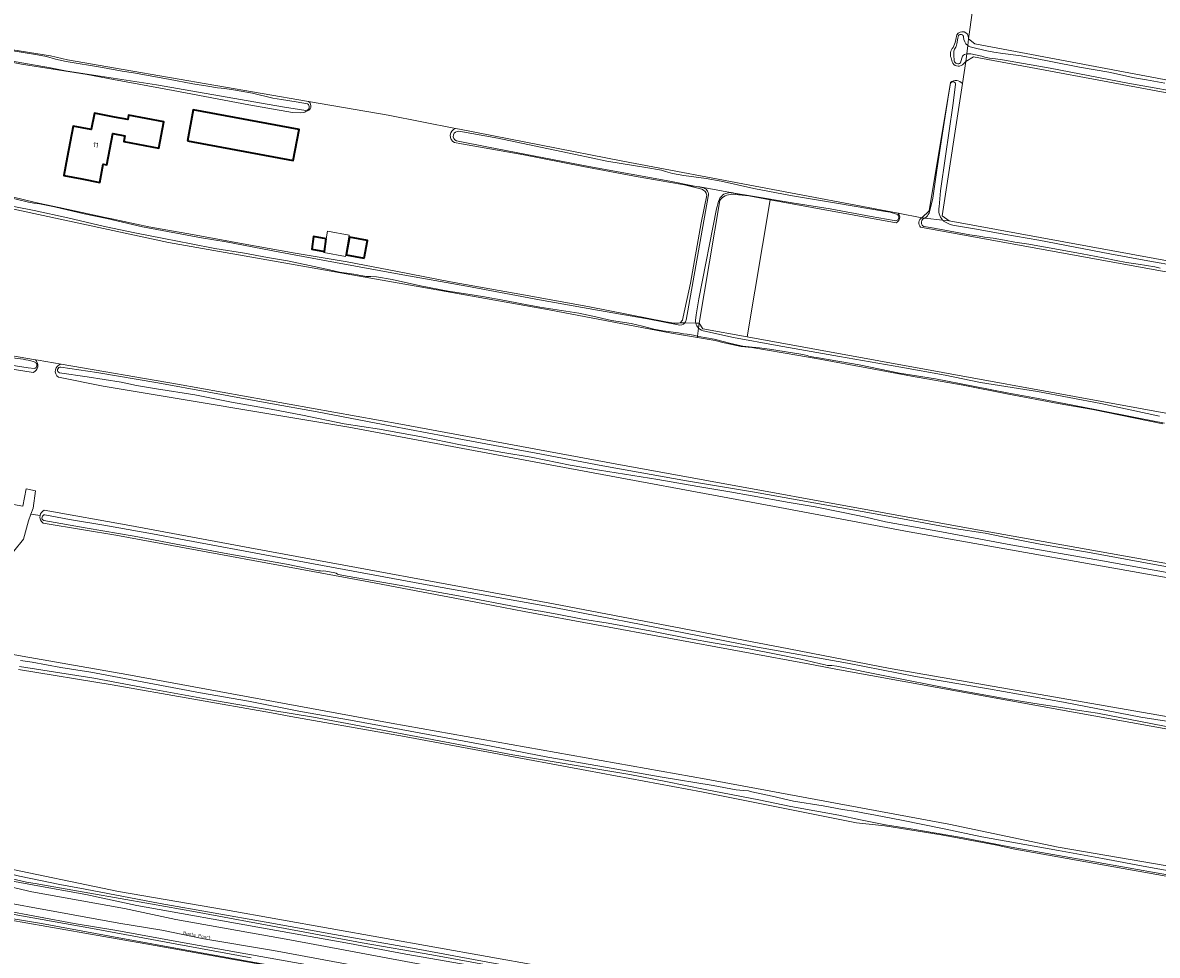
# Model space of a CAD drawing. Header units: metres. Extents: x 149984 to 156489, y 469398 to 478068.
# Tile 736 of 854: x 155401 to 155710, y 472239 to 472493. Entities that reach past the tile are written whole.
import ezdxf
from ezdxf.enums import TextEntityAlignment as Align

# ---------------------------------------------------------------- set-up
doc = ezdxf.new("R2010")
doc.units = ezdxf.units.M
doc.header["$LTSCALE"] = 0.75
for name, color, linetype, lineweight in [('B-WE-GR-GRAS-GV', 252, 'Continuous', 13), ('B-WE-OG-BEBOUWING-GV', 6, 'Continuous', 35), ('B-WE-OG-BEBOUWING-T18', 1, 'Continuous', 18), ('B-WE-OG-BEBOUWING_LUIFEL-GV', 6, 'Continuous', 18), ('B-WE-OG-TERREIN_ERF-GV', 252, 'Continuous', 18), ('B-WE-OG-TERREIN_OEVER-GV', 252, 'Continuous', 18), ('B-WE-OG-TOPOGRAFIE-T18', 7, 'Continuous', 18), ('B-WE-OG-WATER-GV', 252, 'Continuous', 18), ('B-WE-OG-WATER_SLOOT-GV', 252, 'Continuous', 18), ('B-WE-OG-WEG-GV', 252, 'Continuous', 18), ('B-WE-VH-GESLOTENVERHARDING_ASFALT-GV', 252, 'Continuous', 18)]:
    doc.layers.add(name, color=color, linetype=linetype, lineweight=lineweight)
doc.styles.add('NLCS-ISO-M500-T18', font='NLCS-ISO.ttf', dxfattribs={"height": 0.9})
doc.styles.add('NLCS-ISO-M750-T18', font='NLCS-ISO.ttf', dxfattribs={"height": 1.35})

msp = doc.modelspace()

# ---------------------------------------------------------------- linework, layer by layer
at = {"layer": 'B-WE-GR-GRAS-GV', "flags": 128}
msp.add_lwpolyline([(155659.938, 472496.337), (155658.812, 472488.631), (155660.558, 472487.282), (155902.032, 472441.866), (155908.592, 472440.632), (155910.827, 472440.212), (155917.733, 472470.375), (155916.701, 472471.962), (155766.206, 472501.172), (155746.114, 472504.753), (155740.505, 472505.449), (155731.033, 472507.174), (155717.969, 472508.96), (155705.298, 472511.536), (155695.254, 472513.451), (155679.111, 472516.419), (155671.259, 472518.094), (155667.781, 472518.714), (155664.13, 472518.317), (155662.86, 472516.333)], close=True, dxfattribs=at)
for points in [[(155658.812, 472488.631), (155659.938, 472496.337)], [(155654.639, 472486.321), (155655.249, 472487.656), (155655.378, 472488.479), (155655.687, 472489.77)], [(155658.833, 472488.832), (155658.812, 472488.631)], [(155398.595, 472485.651), (155408.887, 472484.006), (155413.543, 472482.925), (155428.684, 472480.314), (155479.156, 472471.608), (155500.783, 472467.878), (155519.156, 472464.264), (155520.266, 472464.046), (155564.68, 472455.311), (155639.645, 472441.194), (155646.172, 472439.965), (155648.156, 472441.817), (155653.899, 472476.778)], [(155901.59, 472438.829), (155713.852, 472473.796), (155660.194, 472483.797), (155658.13, 472482.527), (155657.202, 472476.457), (155651.701, 472440.459), (155653.527, 472439.109), (155890.504, 472395.759), (155898.036, 472394.381), (155899.624, 472394.514), (155910.225, 472436.49), (155909.035, 472437.442), (155907.744, 472437.682)], [(155654.359, 472482.397), (155654.104, 472483.477)], [(155657.202, 472476.457), (155658.13, 472482.527), (155657.193, 472481.584)], [(155604.845, 472444.817), (155599.037, 472445.873), (155594.44, 472446.339)], [(155711.789, 472383.851), (155692.735, 472387.701), (155683.222, 472389.4), (155669.759, 472391.913), (155657.383, 472394.358), (155643.288, 472396.819), (155631.155, 472399.118), (155618.384, 472401.479), (155612.659, 472402.452), (155599.81, 472404.613), (155596.938, 472404.937), (155592.289, 472405.938), (155589.855, 472406.51), (155585.015, 472407.333), (155577.957, 472408.533), (155544.62, 472414.923), (155509.986, 472421.034), (155440.97, 472433.223), (155395.012, 472443.082)], [(155591.085, 472444.664), (155585.521, 472411.278), (155586.473, 472409.69), (155598.57, 472407.489), (155604.845, 472444.817)], [(155639.097, 472438.586), (155604.845, 472444.817), (155598.57, 472407.489)], [(155646.172, 472439.965), (155639.645, 472441.194)], [(155890.195, 472392.943), (155741.651, 472419.93), (155651.242, 472436.377), (155645.809, 472437.365)], [(155598.57, 472407.489), (155740.937, 472381.592), (155890.559, 472354.922), (155894.511, 472371.484), (155896.624, 472380.34), (155898.893, 472389.847), (155899.624, 472394.514), (155898.036, 472394.381), (155890.504, 472395.759)], [(155393.215, 472403.246), (155404.75, 472401.265), (155405.52, 472401.133), (155411.816, 472400.052), (155443.436, 472394.622), (155504.244, 472383.715), (155562.625, 472372.968), (155659.33, 472355.373), (155764.767, 472336.587)], [(155404.195, 472397.778), (155389.323, 472400.22), (155388.529, 472398.368), (155387.603, 472393.341), (155385.486, 472365.559), (155385.516, 472365.54), (155388.397, 472363.707), (155398.78, 472361.846), (155401.365, 472361.383), (155402.291, 472366.101), (155404.791, 472365.585), (155404.14, 472360.885), (155403.548, 472359.212), (155406.042, 472358.885)], [(155411.816, 472400.052), (155405.52, 472401.133), (155404.75, 472401.265)], [(155721.375, 472340.424), (155642.661, 472354.447), (155606.017, 472361.326), (155546.353, 472372.438), (155490.129, 472382.89), (155423.19, 472394.134), (155411.028, 472396.527)], [(155406.042, 472358.885), (155403.548, 472359.212), (155402.931, 472357.47), (155401.55, 472352.459), (155398.86, 472349.184), (155395.585, 472347.079), (155392.03, 472346.157), (155388.482, 472345.714), (155386.49, 472345.599), (155384.033, 472345.611), (155383.735, 472342.577), (155381.915, 472324.02), (155393.696, 472321.931), (155401.135, 472320.612), (155429.672, 472315.553), (155501.639, 472302.324), (155587.363, 472287.11), (155653.509, 472274.807), (155683.275, 472268.59), (155774.953, 472252.847)], [(155407.15, 472360.346), (155430.466, 472356.167), (155463.142, 472350.081), (155545.824, 472334.868), (155609.881, 472322.574), (155637.502, 472317.273), (155665.858, 472312.339), (155742.409, 472299.017)], [(155735.257, 472296.721), (155687.455, 472305.374), (155622.757, 472317.085), (155616.6, 472318.199), (155537.887, 472332.751), (155526.607, 472334.901), (155495.553, 472340.821), (155426.629, 472353.521), (155417.892, 472354.977), (155406.85, 472356.817)], [(155393.427, 472318.043), (155382.047, 472319.39), (155380.988, 472317.141), (155378.21, 472283.671), (155379.798, 472282.083), (155384.693, 472281.157), (155383.634, 472267.663), (155394.218, 472263.43), (155427.423, 472256.551), (155456.527, 472251.524), (155541.988, 472236.31)], [(155715.227, 472260.279), (155671.438, 472268.084), (155666.074, 472269.218), (155651.4, 472271.923), (155636.093, 472274.41), (155628.374, 472275.204), (155586.173, 472283.671), (155554.878, 472289.485), (155504.284, 472298.884), (155501.056, 472299.455), (155474.273, 472304.189), (155469.03, 472305.116), (155425.703, 472312.775), (155400.188, 472316.973)], [(155490.862, 472232.261), (155434.837, 472242.262), (155423.43, 472244.253), (155387.084, 472250.599), (155386.034, 472250.782), (155385.054, 472250.929), (155379.393, 472251.778), (155379.09, 472251.823), (155378.626, 472251.893), (155377.052, 472251.338), (155375.67, 472249.631), (155375.561, 472249.496), (155375.477, 472249.393), (155374.459, 472246.615), (155374.411, 472246.217), (155372.923, 472233.783)]]:
    msp.add_lwpolyline(points, dxfattribs=at)
at = {"layer": 'B-WE-GR-GRAS-GV'}
for points in [[(155655.687, 472489.77, -0.7795455), (155658.833, 472488.832)], [(155654.104, 472483.477, -0.2999001), (155654.639, 472486.321)], [(155657.193, 472481.584, -0.509553), (155654.359, 472482.397)], [(155653.899, 472476.778, -0.4131545), (155657.202, 472476.457)], [(155594.44, 472446.339, 0.2317241), (155591.085, 472444.664)], [(155639.645, 472441.194, -0.5342851), (155639.097, 472438.586)], [(155645.809, 472437.365, -0.5124769), (155646.172, 472439.965)], [(155404.75, 472401.265, -0.5279602), (155404.195, 472397.778)], [(155411.028, 472396.527, -0.6940341), (155411.816, 472400.052)], [(155406.042, 472358.885, -0.232437), (155407.15, 472360.346)], [(155406.85, 472356.817, -0.2904415), (155406.042, 472358.885)]]:
    msp.add_lwpolyline(points, format="xyb", dxfattribs=at)
at = {"layer": 'B-WE-OG-BEBOUWING-GV', "flags": 128}
for points in [[(155417.4, 472450.51), (155422.3, 472449.58), (155423.25, 472454.5), (155424.22, 472454.31), (155425.87, 472462.86), (155429.101, 472462.28), (155428.807, 472460.704), (155438.413, 472458.915), (155439.744, 472466.06), (155430.139, 472467.849), (155429.923, 472466.692), (155426.33, 472467.36), (155420.84, 472468.38), (155419.99, 472463.97), (155415.08, 472464.9), (155413.43, 472456.38), (155412.474, 472451.445)], [(155446.184, 472460.919), (155474.967, 472455.545), (155476.544, 472463.988), (155447.761, 472469.362)], [(155483.949, 472434.23), (155480.478, 472434.85), (155480.044, 472431.376), (155483.515, 472430.756)], [(155494.3, 472428.957), (155495.23, 472433.796), (155490.271, 472434.664), (155489.342, 472429.825)]]:
    msp.add_lwpolyline(points, close=True, dxfattribs=at)
at = {"layer": 'B-WE-OG-BEBOUWING_LUIFEL-GV', "flags": 128}
msp.add_lwpolyline([(155483.259, 472430.469), (155489.157, 472429.37), (155490.238, 472435.168), (155484.339, 472436.267)], close=True, dxfattribs=at)
at = {"layer": 'B-WE-OG-TERREIN_ERF-GV', "flags": 128}
for points in [[(155478.42, 472468.92), (155478.15, 472468.69), (155477.71, 472468.57), (155476.89, 472468.55), (155474.75, 472468.63), (155462.9, 472470.67), (155442.25, 472474.62), (155426.06, 472477.62), (155418.866, 472478.921), (155401.003, 472481.75), (155396.368, 472482.696)], [(155500.783, 472467.878), (155479.156, 472471.608)], [(155519.156, 472464.264), (155500.783, 472467.878)], [(155586.216, 472447.735), (155581.551, 472448.954), (155577.23, 472449.63), (155568.87, 472451.11), (155553.91, 472453.89), (155537.72, 472457.05), (155520.81, 472460.04), (155518.924, 472460.407)], [(155395.83, 472446.26), (155404.413, 472444.189), (155405.6, 472443.939), (155411.279, 472442.776), (155423.729, 472439.978), (155425.58, 472439.64), (155435.64, 472437.5), (155447.5, 472435.38), (155461.31, 472432.88), (155475.46, 472430.28), (155489.63, 472427.95), (155503.33, 472425.29), (155517.77, 472422.46), (155539.25, 472418.68), (155555.68, 472415.71), (155576.39, 472411.62), (155577.03, 472411.55), (155578.56, 472411.24), (155579.84, 472411.28), (155580.32, 472411.33), (155580.94, 472412.04), (155581.18, 472412.99), (155583.14, 472422.17), (155586.03, 472438.54), (155587.63, 472446.1)], [(155398.86, 472349.184), (155401.55, 472352.459), (155402.931, 472357.47), (155403.548, 472359.212), (155404.14, 472360.885), (155404.791, 472365.585), (155402.291, 472366.101), (155401.365, 472361.383), (155398.78, 472361.846)]]:
    msp.add_lwpolyline(points, dxfattribs=at)
at = {"layer": 'B-WE-OG-TERREIN_ERF-GV'}
for points in [[(155479.156, 472471.608, -0.7051269), (155478.42, 472468.92)], [(155518.924, 472460.407, -0.6854446), (155519.156, 472464.264)], [(155587.63, 472446.1, 0.207126), (155586.216, 472447.735)]]:
    msp.add_lwpolyline(points, format="xyb", dxfattribs=at)
at = {"layer": 'B-WE-OG-TERREIN_ERF-GV', "flags": 128}
for points in [[(155424.22, 472454.31), (155423.25, 472454.5), (155422.3, 472449.58), (155417.4, 472450.51), (155412.474, 472451.445), (155413.43, 472456.38), (155415.08, 472464.9), (155419.99, 472463.97), (155420.84, 472468.38), (155426.33, 472467.36), (155429.923, 472466.692), (155430.139, 472467.849), (155439.744, 472466.06), (155438.413, 472458.915), (155428.807, 472460.704), (155429.101, 472462.28), (155425.87, 472462.86)], [(155446.184, 472460.919), (155447.761, 472469.362), (155476.544, 472463.988), (155474.967, 472455.545)], [(155483.949, 472434.23), (155483.515, 472430.756), (155480.044, 472431.376), (155480.478, 472434.85)], [(155494.3, 472428.957), (155489.342, 472429.825), (155490.271, 472434.664), (155495.23, 472433.796)]]:
    msp.add_lwpolyline(points, close=True, dxfattribs=at)
at = {"layer": 'B-WE-OG-TERREIN_OEVER-GV', "flags": 128}
for points in [[(155655.687, 472489.77), (155655.378, 472488.479), (155655.249, 472487.656), (155654.639, 472486.321)], [(155654.967, 472482.697), (155654.83, 472484.264), (155654.873, 472485.285), (155655.027, 472485.822), (155655.365, 472486.399), (155655.439, 472486.589), (155655.701, 472487.34), (155655.946, 472488.88), (155656.142, 472489.56)], [(155658.611, 472486.832), (155658.812, 472488.631), (155658.833, 472488.832)], [(155902.032, 472441.866), (155660.558, 472487.282), (155658.812, 472488.631), (155658.611, 472486.832)], [(155660.031, 472486.274), (155663.383, 472485.52), (155665.703, 472485.037), (155668.18, 472484.642), (155673.2, 472483.989), (155677.048, 472483.315), (155681.278, 472482.47), (155689.04, 472480.948), (155697.024, 472479.622), (155704.028, 472478.016), (155707.333, 472477.463), (155712.299, 472476.614)], [(155478.424, 472469.15), (155472.064, 472470.118), (155437.724, 472476.139), (155412.959, 472479.99), (155408.85, 472480.8), (155399.51, 472482.44), (155395.389, 472483.143)], [(155397.505, 472485.605), (155405.355, 472484.341), (155407.764, 472483.89), (155410.265, 472483.131), (155413.122, 472482.522), (155423.065, 472480.82), (155428.352, 472479.846), (155431.45, 472479.358), (155440.991, 472477.671), (155447.596, 472476.422), (155451.727, 472475.787), (155454.337, 472475.325), (155456.337, 472475.157), (155459.206, 472474.71), (155463.889, 472473.829), (155469.392, 472472.517), (155471.763, 472472.162), (155475.751, 472471.539), (155478.839, 472470.984)], [(155479.156, 472471.608), (155428.684, 472480.314), (155413.543, 472482.925), (155408.887, 472484.006), (155398.595, 472485.651)], [(155654.104, 472483.477), (155654.359, 472482.397)], [(155657.193, 472481.584), (155658.13, 472482.527), (155658.361, 472484.593), (155657.722, 472484.392), (155657.458, 472484.208), (155657.235, 472483.923), (155657.01, 472483.375), (155656.659, 472482.081)], [(155735.938, 472470.705), (155720.654, 472473.285), (155702.253, 472476.577), (155681.055, 472480.632), (155668.132, 472482.969), (155666.209, 472483.181), (155664.586, 472483.378), (155663.309, 472483.669), (155662.481, 472483.914), (155659.51, 472484.539), (155658.716, 472484.599), (155658.361, 472484.593), (155658.13, 472482.527), (155660.194, 472483.797), (155713.852, 472473.796), (155901.59, 472438.829)], [(155396.368, 472482.696), (155401.003, 472481.75), (155418.866, 472478.921), (155426.06, 472477.62), (155442.25, 472474.62), (155462.9, 472470.67), (155474.75, 472468.63), (155476.89, 472468.55), (155477.71, 472468.57), (155478.15, 472468.69), (155478.42, 472468.92)], [(155653.899, 472476.778), (155648.156, 472441.817), (155646.172, 472439.965), (155646.965, 472439.873)], [(155648.105, 472441.184), (155649.163, 472445.268), (155650.258, 472452.866), (155651.736, 472462.964), (155653.51, 472473.996), (155653.973, 472476.609)], [(155655.315, 472476.202), (155654.591, 472470.537), (155652.547, 472456.748), (155651.244, 472447.239), (155650.814, 472442.957)], [(155653.527, 472439.109), (155651.701, 472440.459), (155657.202, 472476.457)], [(155520.266, 472464.046), (155519.156, 472464.264)], [(155520.106, 472463.494), (155530.67, 472461.611), (155540.582, 472459.528), (155551.8, 472457.17), (155560.368, 472455.363), (155570.97, 472453.59), (155575.256, 472452.881), (155576.365, 472452.564), (155578.268, 472452.027), (155581.297, 472451.438), (155587.399, 472450.646), (155591.502, 472449.913), (155600.378, 472447.953), (155610.408, 472446.014), (155622.896, 472443.927), (155636.222, 472441.676), (155637.471, 472441.424), (155639.255, 472440.957)], [(155639.645, 472441.194), (155564.68, 472455.311), (155520.266, 472464.046)], [(155518.924, 472460.407), (155520.81, 472460.04), (155537.72, 472457.05), (155553.91, 472453.89), (155568.87, 472451.11), (155577.23, 472449.63), (155581.551, 472448.954), (155583.94, 472448.58), (155584.662, 472448.49), (155577.517, 472449.864), (155555.425, 472453.884), (155528.138, 472459.195), (155519.396, 472460.867)], [(155584.662, 472448.49), (155583.94, 472448.58), (155581.551, 472448.954), (155586.216, 472447.735)], [(155394.069, 472446.243), (155396.866, 472445.624), (155402.872, 472444.212), (155404.339, 472443.899), (155405.846, 472443.717), (155409.935, 472442.888), (155418.029, 472440.991), (155424.213, 472439.778), (155433.908, 472437.5), (155450.024, 472434.511), (155456.689, 472433.367), (155471.299, 472430.615), (155486.468, 472427.722), (155503.776, 472424.624), (155522.196, 472421.332), (155541.993, 472417.605), (155557.834, 472414.775), (155571.46, 472412.454), (155579.757, 472410.762)], [(155423.729, 472439.978), (155411.279, 472442.776), (155405.6, 472443.939), (155404.413, 472444.189), (155395.83, 472446.26), (155394.236, 472446.636)], [(155587.63, 472446.1), (155586.03, 472438.54), (155583.14, 472422.17), (155581.18, 472412.99), (155580.94, 472412.04), (155580.32, 472411.33), (155581.57, 472411.318)], [(155581.952, 472412.033), (155587.995, 472445.753)], [(155586.751, 472448.089), (155584.662, 472448.49)], [(155594.44, 472446.339), (155599.037, 472445.873), (155594.173, 472446.758), (155593.988, 472446.793)], [(155593.988, 472446.793), (155594.173, 472446.758), (155599.037, 472445.873), (155604.845, 472444.817), (155639.097, 472438.586)], [(155638.558, 472439.161), (155632.323, 472440.253), (155621.146, 472442.335), (155611.358, 472443.874), (155599.485, 472445.954), (155595.002, 472446.617)], [(155395.012, 472443.082), (155440.97, 472433.223), (155509.986, 472421.034), (155544.62, 472414.923), (155577.957, 472408.533), (155585.015, 472407.333), (155585.061, 472407.691), (155583.934, 472407.996), (155582.269, 472408.283), (155581.199, 472408.36), (155579.862, 472408.586), (155575.624, 472409.171), (155573.143, 472409.652), (155570.084, 472410.466), (155567.03, 472411.177), (155561.675, 472411.97), (155556.548, 472413.121), (155552.731, 472413.973), (155546.796, 472414.867), (155542.161, 472415.595), (155536.802, 472416.63), (155532.571, 472417.426), (155526.487, 472418.493), (155522.496, 472419.12), (155517.2, 472419.955), (155509.667, 472421.388), (155501.883, 472423.178), (155497.646, 472423.871), (155496.125, 472423.953), (155495.592, 472423.924), (155494.829, 472423.952), (155493.959, 472424.114), (155493.282, 472424.248), (155492.429, 472424.432), (155491.473, 472424.584), (155490.237, 472424.771), (155487.562, 472425.141), (155483.997, 472425.925), (155479.416, 472426.968), (155473.417, 472428.213), (155467.97, 472429.109), (155461.698, 472430.308), (155453.664, 472431.573), (155447.211, 472432.835), (155439.722, 472434.277), (155431.819, 472435.847), (155423.62, 472437.528), (155413.615, 472439.964), (155404.472, 472441.892), (155394.586, 472443.785)], [(155584.58, 472411.287), (155585.521, 472411.278), (155591.085, 472444.664)], [(155581.57, 472411.318), (155580.32, 472411.33), (155579.84, 472411.28), (155578.56, 472411.24), (155577.03, 472411.55), (155576.39, 472411.62), (155555.68, 472415.71), (155539.25, 472418.68), (155517.77, 472422.46), (155503.33, 472425.29), (155489.63, 472427.95), (155475.46, 472430.28), (155461.31, 472432.88), (155447.5, 472435.38), (155435.64, 472437.5), (155425.58, 472439.64), (155423.729, 472439.978)], [(155590.232, 472442.339), (155585.412, 472417.873), (155584.692, 472413.504), (155584.484, 472411.988)], [(155646.965, 472439.873), (155646.172, 472439.965)], [(155645.809, 472437.365), (155651.242, 472436.377), (155741.651, 472419.93), (155890.195, 472392.943)], [(155711.007, 472426.205), (155709.54, 472426.556), (155705.05, 472427.288), (155701.835, 472427.794), (155699.018, 472428.309), (155695.527, 472429.005), (155689.774, 472430.093), (155682.315, 472431.488), (155677.758, 472432.323), (155675.252, 472432.739), (155671.459, 472433.312), (155668.659, 472433.867), (155665.598, 472434.361), (155663.165, 472434.623), (155661.72, 472434.975), (155659.225, 472435.266), (155653.846, 472436.322), (155648.507, 472437.265), (155646.698, 472437.573)], [(155890.504, 472395.759), (155653.527, 472439.109), (155651.778, 472439.313)], [(155651.778, 472439.313), (155653.527, 472439.109)], [(155654.982, 472437.88), (155661.025, 472436.819), (155668.501, 472435.446), (155677.951, 472433.826), (155687.881, 472431.952), (155697.312, 472430.133), (155706.699, 472428.445), (155716.924, 472426.546)], [(155585.521, 472411.278), (155584.58, 472411.287)], [(155585.348, 472409.928), (155585.521, 472411.278)], [(155890.03, 472353.388), (155890.559, 472354.922), (155740.937, 472381.592), (155598.57, 472407.489), (155586.473, 472409.69), (155585.521, 472411.278), (155585.348, 472409.928)], [(155587.085, 472409.047), (155594.851, 472407.37), (155606.748, 472405.172), (155623.747, 472402.134), (155640.434, 472399.253), (155652.507, 472397.062), (155662.142, 472395.14), (155677.585, 472392.674), (155694.849, 472389.4), (155710.835, 472385.931)], [(155712.219, 472384.026), (155704.784, 472385.463), (155693.307, 472387.775), (155677.378, 472390.837), (155669.353, 472392.249), (155660.068, 472394.088), (155649.852, 472396.084), (155640.065, 472397.636), (155629.103, 472399.892), (155618.012, 472401.85), (155616.766, 472401.949), (155615.909, 472402.172), (155615.379, 472402.295), (155614.94, 472402.41), (155614.12, 472402.633), (155613.165, 472402.775), (155604.676, 472404.145), (155601.916, 472404.577), (155599.89, 472404.752), (155597.43, 472405.012), (155595.749, 472405.385), (155593.779, 472405.836), (155592.019, 472406.268), (155589.625, 472406.937), (155585.366, 472407.609), (155585.061, 472407.691), (155585.015, 472407.333), (155589.855, 472406.51), (155592.289, 472405.938), (155596.938, 472404.937), (155599.81, 472404.613), (155612.659, 472402.452), (155618.384, 472401.479), (155631.155, 472399.118), (155643.288, 472396.819), (155657.383, 472394.358), (155669.759, 472391.913), (155683.222, 472389.4), (155692.735, 472387.701), (155711.789, 472383.851)], [(155404.75, 472401.265), (155393.215, 472403.246), (155389.91, 472403.814), (155388.499, 472404.519), (155388.503, 472403.758)], [(155388.515, 472401.266), (155388.529, 472398.368), (155389.323, 472400.22), (155404.195, 472397.778)], [(155404.504, 472398.931), (155402.802, 472399.102), (155393.947, 472400.461), (155389.223, 472401.304)], [(155881.093, 472313.989), (155880.773, 472314.817), (155843.48, 472321.639), (155764.767, 472336.587), (155659.33, 472355.373), (155562.625, 472372.968), (155504.244, 472383.715), (155443.436, 472394.622), (155411.816, 472400.052)], [(155411.028, 472396.527), (155423.19, 472394.134), (155490.129, 472382.89), (155546.353, 472372.438), (155606.017, 472361.326), (155642.661, 472354.447), (155721.375, 472340.424), (155745.559, 472336.209), (155764.066, 472333.015), (155791.862, 472328.033), (155820.244, 472322.786), (155843.812, 472318.218), (155858.621, 472315.722), (155877.85, 472312.452), (155879.471, 472312.117), (155880.833, 472311.834), (155881.01, 472311.73), (155881.116, 472311.573), (155881.17, 472311.422), (155881.231, 472311.185), (155881.595, 472312.368)], [(155715.897, 472342.79), (155695.332, 472346.539), (155670.358, 472350.872), (155651.515, 472354.421), (155636.24, 472357.171), (155630.926, 472358.465), (155624.712, 472359.67), (155617.08, 472361.268), (155609.975, 472362.452), (155599.923, 472364.271), (155593.894, 472365.324), (155585.101, 472366.818), (155574.218, 472368.649), (155558.337, 472371.201), (155550.376, 472372.624), (155539.771, 472374.723), (155532.053, 472376.002), (155520.507, 472378.13), (155509.851, 472380.28), (155498.498, 472382.349), (155488.848, 472383.83), (155477.513, 472386.201), (155468.99, 472387.862), (155458.14, 472389.719), (155448.182, 472391.706), (155437.751, 472393.325), (155432.303, 472394.289), (155428.13, 472395.16), (155418.837, 472396.672), (155411.351, 472397.759)], [(155411.676, 472399.282), (155421.5, 472397.785), (155438.094, 472395.038), (155452.017, 472392.452), (155468.322, 472389.474), (155481.523, 472387.112), (155501.803, 472383.18), (155521.086, 472379.549), (155541.141, 472375.836), (155559.262, 472372.406), (155582.055, 472368.361), (155600.559, 472365.201), (155620.303, 472361.732), (155636.998, 472358.737), (155654.924, 472355.37), (155663.362, 472354.036), (155668.18, 472353.054), (155678.379, 472351.08), (155691.253, 472348.891), (155702.56, 472346.849), (155716.938, 472344.169)], [(155742.409, 472299.017), (155665.858, 472312.339), (155637.502, 472317.273), (155609.881, 472322.574), (155545.824, 472334.868), (155463.142, 472350.081), (155430.466, 472356.167), (155407.15, 472360.346)], [(155406.85, 472356.817), (155417.892, 472354.977), (155426.629, 472353.521), (155495.553, 472340.821), (155526.607, 472334.901), (155537.887, 472332.751), (155616.6, 472318.199), (155622.757, 472317.085), (155687.455, 472305.374), (155735.257, 472296.721), (155837.789, 472278.161), (155870.203, 472272.294)], [(155715.025, 472301.004), (155693.956, 472305.071), (155689.048, 472305.831), (155682.837, 472306.759), (155676.382, 472307.801), (155669.078, 472308.977), (155654.47, 472311.645), (155636.09, 472315.198), (155622.965, 472317.899), (155621.62, 472318.003), (155620.47, 472318.073), (155619.814, 472318.206), (155618.543, 472318.487), (155616.277, 472319.089), (155613.16, 472319.776), (155606.901, 472321.028), (155599.071, 472322.612), (155589.872, 472324.129), (155582.689, 472325.426), (155573.062, 472327.342), (155560.722, 472329.578), (155553.717, 472330.68), (155546.834, 472332.008), (155542.283, 472332.847), (155541.036, 472333.039), (155536.137, 472333.904), (155520.988, 472336.842), (155503.845, 472339.887), (155489.617, 472342.391), (155487.261, 472342.799), (155487.034, 472342.913), (155486.638, 472343.15), (155486.315, 472343.233), (155483.813, 472343.771), (155483.311, 472343.814), (155482.97, 472343.742), (155482.387, 472343.777), (155481.965, 472343.787), (155473.164, 472345.594), (155457.204, 472348.447), (155444.507, 472350.814), (155431.659, 472353.231), (155418.862, 472355.409), (155407.037, 472357.552)], [(155407.371, 472359.065), (155414.014, 472357.767), (155423.417, 472356.209), (155436.664, 472353.864), (155445.25, 472352.243), (155469.693, 472347.743), (155510.477, 472340.197), (155546.047, 472333.814), (155570.125, 472329.099), (155600.388, 472323.216), (155625.891, 472318.706), (155644.431, 472315.01), (155664.282, 472311.665), (155684.738, 472308.089), (155705.767, 472303.972), (155728.583, 472300.412)], [(155400.701, 472319.389), (155403.842, 472318.977), (155411.695, 472317.531), (155419.849, 472316.217), (155429.001, 472314.509), (155435.71, 472313.225), (155449.733, 472310.617), (155462.816, 472308.328), (155476.935, 472305.555), (155490.583, 472303.12), (155501.871, 472301.078), (155528.88, 472296.056), (155544.293, 472293.129), (155559.975, 472290.325), (155574.916, 472287.771), (155589.317, 472285.361), (155595.596, 472284.186), (155597.569, 472284.052), (155598.925, 472283.897), (155599.848, 472283.653), (155605.391, 472282.436), (155611.146, 472281.15), (155619.272, 472279.869), (155624.56, 472278.824), (155628.27, 472278.306), (155630.065, 472277.932), (155633.535, 472277.312), (155640.555, 472275.934), (155652.195, 472273.577), (155662.485, 472271.42), (155683.306, 472267.715), (155695.352, 472265.521), (155707.438, 472263.214), (155720.555, 472260.884)], [(155813.068, 472245.399), (155774.953, 472252.847), (155683.275, 472268.59), (155653.509, 472274.807), (155587.363, 472287.11), (155501.639, 472302.324), (155429.672, 472315.553), (155401.135, 472320.612)], [(155400.188, 472316.973), (155425.703, 472312.775), (155469.03, 472305.116), (155474.273, 472304.189), (155501.056, 472299.455), (155504.284, 472298.884), (155554.878, 472289.485), (155586.173, 472283.671), (155628.374, 472275.204), (155636.093, 472274.41), (155651.4, 472271.923), (155666.074, 472269.218), (155671.438, 472268.084), (155715.227, 472260.279)], [(155720.647, 472259.725), (155693.172, 472264.616), (155670.441, 472268.593), (155656.943, 472271.183), (155643.112, 472273.58), (155636.21, 472274.654), (155629.423, 472276.065), (155623.486, 472277.272), (155610.449, 472279.67), (155601.743, 472281.432), (155587.116, 472284.242), (155576.41, 472286.481), (155566.593, 472288.333), (155546.608, 472291.721), (155534.801, 472293.759), (155516.145, 472297.243), (155480.47, 472303.936), (155468.845, 472305.894), (155453.561, 472308.558), (155435.6, 472311.748), (155420.647, 472314.61), (155400.441, 472317.803)], [(155586.278, 472226.739), (155586.742, 472227.851), (155541.988, 472236.31), (155456.527, 472251.524), (155427.423, 472256.551), (155394.218, 472263.43), (155383.634, 472267.663), (155384.693, 472281.157), (155379.798, 472282.083), (155378.21, 472283.671), (155378.468, 472280.93), (155381.967, 472280.151)], [(155382.947, 472277.691), (155382.25, 472270.986), (155382.475, 472267.56), (155382.523, 472267.173), (155382.681, 472266.976), (155385.205, 472265.558), (155388.758, 472263.969), (155393.839, 472262.296), (155400.463, 472260.734), (155411.455, 472258.429), (155418.282, 472257.161), (155438.71, 472253.271), (155467.618, 472248.136), (155486.167, 472244.82), (155508.446, 472240.865), (155526.484, 472237.524), (155543.939, 472234.336), (155563.001, 472230.941), (155581.769, 472227.404), (155584.959, 472226.864), (155586.278, 472226.739)], [(155584.771, 472226.041), (155582.47, 472226.355), (155571.503, 472228.487), (155559.28, 472230.582), (155543.553, 472233.514), (155530.034, 472236.065), (155512.746, 472239.264), (155493.782, 472242.577), (155472.8, 472246.423), (155448.315, 472250.993), (155436.091, 472253.201), (155419.602, 472256.095), (155406.723, 472258.313), (155405.273, 472258.562), (155402.37, 472259.06), (155395.68, 472260.6), (155390.91, 472262.06), (155386.6, 472263.79), (155379.796, 472266.573)], [(155380.056, 472265.175), (155385.672, 472262.929), (155391.719, 472260.747), (155393.667, 472260.227), (155404.466, 472258.232), (155418.472, 472255.736), (155432.36, 472252.69), (155467.91, 472246.38), (155490.26, 472242.39), (155505.6, 472239.44), (155520.82, 472236.84), (155533.58, 472234.62), (155556.72, 472230.32), (155566.96, 472228.55), (155578.85, 472226.39), (155584.44, 472225.39), (155585.69, 472225.33), (155585.955, 472225.964), (155584.771, 472226.041)], [(155479.41, 472236.48), (155459.54, 472239.98), (155444.28, 472242.76), (155426.9, 472245.88), (155415.28, 472247.81), (155395.92, 472251.44), (155388.09, 472252.82), (155386.49, 472253.18), (155386, 472253.19), (155385.56, 472253.09), (155385.41, 472252.89), (155385.2, 472252.38), (155385.17, 472252.06), (155385.054, 472250.929), (155386.034, 472250.782), (155387.084, 472250.599), (155423.43, 472244.253), (155434.837, 472242.262), (155490.862, 472232.261)], [(155387.547, 472252.036), (155396.425, 472250.672), (155420.281, 472246.412), (155442.847, 472242.303), (155463.553, 472238.454)], [(155617.25, 472209.06), (155610.348, 472210.569), (155588.819, 472214.599), (155566.195, 472218.741), (155542.232, 472223.084), (155517.715, 472227.593), (155491.868, 472232.337), (155470.079, 472236.188), (155447.934, 472240.205), (155426.013, 472244.164), (155406.381, 472247.788), (155392.662, 472250.083), (155387.115, 472251.003)]]:
    msp.add_lwpolyline(points, dxfattribs=at)
at = {"layer": 'B-WE-OG-TERREIN_OEVER-GV'}
for points in [[(155658.833, 472488.832, 0.7795455), (155655.687, 472489.77)], [(155656.142, 472489.56, -0.7291443), (155657.477, 472489.149)], [(155657.477, 472489.149, 0.2054296), (155658.611, 472486.832)], [(155654.639, 472486.321, 0.2999001), (155654.104, 472483.477)], [(155658.611, 472486.832, 0.0749506), (155660.031, 472486.274)], [(155654.359, 472482.397, 0.509553), (155657.193, 472481.584)], [(155656.659, 472482.081, -0.5765799), (155654.967, 472482.697)], [(155657.202, 472476.457, 0.4131545), (155653.899, 472476.778)], [(155653.973, 472476.609, -0.7806908), (155655.315, 472476.202)], [(155478.42, 472468.92, 0.7051269), (155479.156, 472471.608)], [(155478.839, 472470.984, -0.7423327), (155478.424, 472469.15)], [(155519.156, 472464.264, 0.6854446), (155518.924, 472460.407)], [(155519.396, 472460.867, -0.8765573), (155520.106, 472463.494)], [(155586.216, 472447.735, -0.207126), (155587.63, 472446.1)], [(155587.995, 472445.753, 0.3762888), (155586.751, 472448.089)], [(155593.988, 472446.793, 0.282221), (155591.011, 472445.033)], [(155591.085, 472444.664, -0.2317241), (155594.44, 472446.339)], [(155595.002, 472446.617, 0.0779199), (155593.988, 472446.793)], [(155591.011, 472445.033, 0.029926), (155590.232, 472442.339)], [(155650.814, 472442.957, 0.2324474), (155651.778, 472439.313)], [(155639.255, 472440.957, -0.9572928), (155638.558, 472439.161)], [(155639.097, 472438.586, 0.5342851), (155639.645, 472441.194)], [(155646.172, 472439.965, 0.5124769), (155645.809, 472437.365)], [(155646.698, 472437.573, -0.5935179), (155646.532, 472439.646)], [(155646.532, 472439.646, 0.0410692), (155646.965, 472439.873)], [(155646.965, 472439.873, 0.1473383), (155648.105, 472441.184)], [(155651.778, 472439.313, 0.0251639), (155652.045, 472439.032)], [(155652.045, 472439.032, 0.1138254), (155654.982, 472437.88)], [(155581.57, 472411.318, 0.1152301), (155581.952, 472412.033)], [(155584.484, 472411.988, 0.0577382), (155584.58, 472411.287)], [(155579.757, 472410.762, 0.2854274), (155581.57, 472411.318)], [(155584.58, 472411.287, 0.1304771), (155585.348, 472409.928)], [(155585.348, 472409.928, 0.1646598), (155587.085, 472409.047)], [(155396.364, 472402.242, 0.0016597), (155402.131, 472401.286)], [(155402.131, 472401.286, -0.0455788), (155404.838, 472400.561)], [(155404.195, 472397.778, 0.5279602), (155404.75, 472401.265)], [(155404.838, 472400.561, -0.6051451), (155404.504, 472398.931)], [(155411.816, 472400.052, 0.6940341), (155411.028, 472396.527)], [(155411.351, 472397.759, -0.9259148), (155411.676, 472399.282)], [(155407.15, 472360.346, 0.232437), (155406.042, 472358.885)], [(155406.042, 472358.885, 0.2904415), (155406.85, 472356.817)], [(155407.037, 472357.552, -0.8439719), (155407.371, 472359.065)]]:
    msp.add_lwpolyline(points, format="xyb", dxfattribs=at)
at = {"layer": 'B-WE-OG-WATER-GV', "flags": 128}
for points in [[(155656.142, 472489.56), (155655.946, 472488.88), (155655.701, 472487.34), (155655.439, 472486.589), (155655.365, 472486.399), (155655.027, 472485.822), (155654.873, 472485.285), (155654.83, 472484.264), (155654.967, 472482.697)], [(155658.361, 472484.593), (155658.611, 472486.832)], [(155656.659, 472482.081), (155657.01, 472483.375), (155657.235, 472483.923), (155657.458, 472484.208), (155657.722, 472484.392), (155658.361, 472484.593)], [(155639.255, 472440.957), (155637.471, 472441.424), (155636.222, 472441.676), (155622.896, 472443.927), (155610.408, 472446.014), (155600.378, 472447.953), (155591.502, 472449.913), (155587.399, 472450.646), (155581.297, 472451.438), (155578.268, 472452.027), (155576.365, 472452.564), (155575.256, 472452.881), (155570.97, 472453.59), (155560.368, 472455.363), (155551.8, 472457.17), (155540.582, 472459.528), (155530.67, 472461.611), (155520.106, 472463.494)], [(155519.396, 472460.867), (155528.138, 472459.195), (155555.425, 472453.884), (155577.517, 472449.864), (155584.662, 472448.49), (155585.71, 472448.36), (155593.988, 472446.793)], [(155595.002, 472446.617), (155599.485, 472445.954), (155611.358, 472443.874), (155621.146, 472442.335), (155632.323, 472440.253), (155638.558, 472439.161)], [(155389.223, 472401.304), (155393.947, 472400.461), (155402.802, 472399.102), (155404.504, 472398.931)]]:
    msp.add_lwpolyline(points, dxfattribs=at)
at = {"layer": 'B-WE-OG-WATER-GV'}
for points in [[(155657.477, 472489.149, 0.7291443), (155656.142, 472489.56)], [(155658.611, 472486.832, -0.2054296), (155657.477, 472489.149)], [(155654.967, 472482.697, 0.5765799), (155656.659, 472482.081)], [(155520.106, 472463.494, 0.8765573), (155519.396, 472460.867)], [(155593.988, 472446.793, -0.0779199), (155595.002, 472446.617)], [(155638.558, 472439.161, 0.9572928), (155639.255, 472440.957)], [(155402.131, 472401.286, -0.0016597), (155396.364, 472402.242)], [(155404.838, 472400.561, 0.0455788), (155402.131, 472401.286)], [(155404.504, 472398.931, 0.6051451), (155404.838, 472400.561)]]:
    msp.add_lwpolyline(points, format="xyb", dxfattribs=at)
at = {"layer": 'B-WE-OG-WATER_SLOOT-GV', "flags": 128}
for points in [[(155658.611, 472486.832), (155658.361, 472484.593), (155658.716, 472484.599), (155659.51, 472484.539), (155662.481, 472483.914), (155663.309, 472483.669), (155664.586, 472483.378), (155666.209, 472483.181), (155668.132, 472482.969), (155681.055, 472480.632), (155702.253, 472476.577), (155720.654, 472473.285), (155735.938, 472470.705)], [(155712.299, 472476.614), (155707.333, 472477.463), (155704.028, 472478.016), (155697.024, 472479.622), (155689.04, 472480.948), (155681.278, 472482.47), (155677.048, 472483.315), (155673.2, 472483.989), (155668.18, 472484.642), (155665.703, 472485.037), (155663.383, 472485.52), (155660.031, 472486.274)], [(155395.389, 472483.143), (155399.51, 472482.44), (155408.85, 472480.8), (155412.959, 472479.99), (155437.724, 472476.139), (155472.064, 472470.118), (155478.424, 472469.15)], [(155478.839, 472470.984), (155475.751, 472471.539), (155471.763, 472472.162), (155469.392, 472472.517), (155463.889, 472473.829), (155459.206, 472474.71), (155456.337, 472475.157), (155454.337, 472475.325), (155451.727, 472475.787), (155447.596, 472476.422), (155440.991, 472477.671), (155431.45, 472479.358), (155428.352, 472479.846), (155423.065, 472480.82), (155413.122, 472482.522), (155410.265, 472483.131), (155407.764, 472483.89), (155405.355, 472484.341), (155397.505, 472485.605)], [(155653.973, 472476.609), (155653.51, 472473.996), (155651.736, 472462.964), (155650.258, 472452.866), (155649.163, 472445.268), (155648.105, 472441.184)], [(155650.814, 472442.957), (155651.244, 472447.239), (155652.547, 472456.748), (155654.591, 472470.537), (155655.315, 472476.202)], [(155579.757, 472410.762), (155571.46, 472412.454), (155557.834, 472414.775), (155541.993, 472417.605), (155522.196, 472421.332), (155503.776, 472424.624), (155486.468, 472427.722), (155471.299, 472430.615), (155456.689, 472433.367), (155450.024, 472434.511), (155433.908, 472437.5), (155424.213, 472439.778), (155418.029, 472440.991), (155409.935, 472442.888), (155405.846, 472443.717), (155404.339, 472443.899), (155402.872, 472444.212), (155396.866, 472445.624), (155394.069, 472446.243)], [(155587.995, 472445.753), (155581.952, 472412.033)], [(155593.988, 472446.793), (155585.71, 472448.36), (155584.662, 472448.49), (155586.751, 472448.089)], [(155394.586, 472443.785), (155404.472, 472441.892), (155413.615, 472439.964), (155423.62, 472437.528), (155431.819, 472435.847), (155439.722, 472434.277), (155447.211, 472432.835), (155453.664, 472431.573), (155461.698, 472430.308), (155467.97, 472429.109), (155473.417, 472428.213), (155479.416, 472426.968), (155483.997, 472425.925), (155487.562, 472425.141), (155490.237, 472424.771), (155491.473, 472424.584), (155492.429, 472424.432), (155493.282, 472424.248), (155493.959, 472424.114), (155494.829, 472423.952), (155495.592, 472423.924), (155496.125, 472423.953), (155497.646, 472423.871), (155501.883, 472423.178), (155509.667, 472421.388), (155517.2, 472419.955), (155522.496, 472419.12), (155526.487, 472418.493), (155532.571, 472417.426), (155536.802, 472416.63), (155542.161, 472415.595), (155546.796, 472414.867), (155552.731, 472413.973), (155556.548, 472413.121), (155561.675, 472411.97), (155567.03, 472411.177), (155570.084, 472410.466), (155573.143, 472409.652), (155575.624, 472409.171), (155579.862, 472408.586), (155581.199, 472408.36), (155582.269, 472408.283), (155583.934, 472407.996), (155585.061, 472407.691), (155585.348, 472409.928)], [(155584.484, 472411.988), (155584.692, 472413.504), (155585.412, 472417.873), (155590.232, 472442.339)], [(155646.965, 472439.873), (155651.778, 472439.313)], [(155651.778, 472439.313), (155646.965, 472439.873)], [(155646.698, 472437.573), (155648.507, 472437.265), (155653.846, 472436.322), (155659.225, 472435.266), (155661.72, 472434.975), (155663.165, 472434.623), (155665.598, 472434.361), (155668.659, 472433.867), (155671.459, 472433.312), (155675.252, 472432.739), (155677.758, 472432.323), (155682.315, 472431.488), (155689.774, 472430.093), (155695.527, 472429.005), (155699.018, 472428.309), (155701.835, 472427.794), (155705.05, 472427.288), (155709.54, 472426.556), (155711.007, 472426.205)], [(155737.928, 472422.67), (155731.309, 472423.776), (155716.924, 472426.546), (155706.699, 472428.445), (155697.312, 472430.133), (155687.881, 472431.952), (155677.951, 472433.826), (155668.501, 472435.446), (155661.025, 472436.819), (155654.982, 472437.88)], [(155581.57, 472411.318), (155584.58, 472411.287)], [(155584.58, 472411.287), (155581.57, 472411.318)], [(155585.348, 472409.928), (155585.061, 472407.691), (155585.366, 472407.609), (155589.625, 472406.937), (155592.019, 472406.268), (155593.779, 472405.836), (155595.749, 472405.385), (155597.43, 472405.012), (155599.89, 472404.752), (155601.916, 472404.577), (155604.676, 472404.145), (155613.165, 472402.775), (155614.12, 472402.633), (155614.94, 472402.41), (155615.379, 472402.295), (155615.909, 472402.172), (155616.766, 472401.949), (155618.012, 472401.85), (155629.103, 472399.892), (155640.065, 472397.636), (155649.852, 472396.084), (155660.068, 472394.088), (155669.353, 472392.249), (155677.378, 472390.837), (155693.307, 472387.775), (155704.784, 472385.463), (155712.219, 472384.026)], [(155710.835, 472385.931), (155694.849, 472389.4), (155677.585, 472392.674), (155662.142, 472395.14), (155652.507, 472397.062), (155640.434, 472399.253), (155623.747, 472402.134), (155606.748, 472405.172), (155594.851, 472407.37), (155587.085, 472409.047)], [(155411.351, 472397.759), (155418.837, 472396.672), (155428.13, 472395.16), (155432.303, 472394.289), (155437.751, 472393.325), (155448.182, 472391.706), (155458.14, 472389.719), (155468.99, 472387.862), (155477.513, 472386.201), (155488.848, 472383.83), (155498.498, 472382.349), (155509.851, 472380.28), (155520.507, 472378.13), (155532.053, 472376.002), (155539.771, 472374.723), (155550.376, 472372.624), (155558.337, 472371.201), (155574.218, 472368.649), (155585.101, 472366.818), (155593.894, 472365.324), (155599.923, 472364.271), (155609.975, 472362.452), (155617.08, 472361.268), (155624.712, 472359.67), (155630.926, 472358.465), (155636.24, 472357.171), (155651.515, 472354.421), (155670.358, 472350.872), (155695.332, 472346.539), (155715.897, 472342.79)], [(155716.938, 472344.169), (155702.56, 472346.849), (155691.253, 472348.891), (155678.379, 472351.08), (155668.18, 472353.054), (155663.362, 472354.036), (155654.924, 472355.37), (155636.998, 472358.737), (155620.303, 472361.732), (155600.559, 472365.201), (155582.055, 472368.361), (155559.262, 472372.406), (155541.141, 472375.836), (155521.086, 472379.549), (155501.803, 472383.18), (155481.523, 472387.112), (155468.322, 472389.474), (155452.017, 472392.452), (155438.094, 472395.038), (155421.5, 472397.785), (155411.676, 472399.282)], [(155407.037, 472357.552), (155418.862, 472355.409), (155431.659, 472353.231), (155444.507, 472350.814), (155457.204, 472348.447), (155473.164, 472345.594), (155481.965, 472343.787), (155482.387, 472343.777), (155482.97, 472343.742), (155483.311, 472343.814), (155483.813, 472343.771), (155486.315, 472343.233), (155486.638, 472343.15), (155487.034, 472342.913), (155487.261, 472342.799), (155489.617, 472342.391), (155503.845, 472339.887), (155520.988, 472336.842), (155536.137, 472333.904), (155541.036, 472333.039), (155542.283, 472332.847), (155546.834, 472332.008), (155553.717, 472330.68), (155560.722, 472329.578), (155573.062, 472327.342), (155582.689, 472325.426), (155589.872, 472324.129), (155599.071, 472322.612), (155606.901, 472321.028), (155613.16, 472319.776), (155616.277, 472319.089), (155618.543, 472318.487), (155619.814, 472318.206), (155620.47, 472318.073), (155621.62, 472318.003), (155622.965, 472317.899), (155636.09, 472315.198), (155654.47, 472311.645), (155669.078, 472308.977), (155676.382, 472307.801), (155682.837, 472306.759), (155689.048, 472305.831), (155693.956, 472305.071), (155715.025, 472301.004)], [(155728.583, 472300.412), (155705.767, 472303.972), (155684.738, 472308.089), (155664.282, 472311.665), (155644.431, 472315.01), (155625.891, 472318.706), (155600.388, 472323.216), (155570.125, 472329.099), (155546.047, 472333.814), (155510.477, 472340.197), (155469.693, 472347.743), (155445.25, 472352.243), (155436.664, 472353.864), (155423.417, 472356.209), (155414.014, 472357.767), (155407.371, 472359.065)], [(155720.555, 472260.884), (155707.438, 472263.214), (155695.352, 472265.521), (155683.306, 472267.715), (155662.485, 472271.42), (155652.195, 472273.577), (155640.555, 472275.934), (155633.535, 472277.312), (155630.065, 472277.932), (155628.27, 472278.306), (155624.56, 472278.824), (155619.272, 472279.869), (155611.146, 472281.15), (155605.391, 472282.436), (155599.848, 472283.653), (155598.925, 472283.897), (155597.569, 472284.052), (155595.596, 472284.186), (155589.317, 472285.361), (155574.916, 472287.771), (155559.975, 472290.325), (155544.293, 472293.129), (155528.88, 472296.056), (155501.871, 472301.078), (155490.583, 472303.12), (155476.935, 472305.555), (155462.816, 472308.328), (155449.733, 472310.617), (155435.71, 472313.225), (155429.001, 472314.509), (155419.849, 472316.217), (155411.695, 472317.531), (155403.842, 472318.977), (155400.701, 472319.389)], [(155400.441, 472317.803), (155420.647, 472314.61), (155435.6, 472311.748), (155453.561, 472308.558), (155468.845, 472305.894), (155480.47, 472303.936), (155516.145, 472297.243), (155534.801, 472293.759), (155546.608, 472291.721), (155566.593, 472288.333), (155576.41, 472286.481), (155587.116, 472284.242), (155601.743, 472281.432), (155610.449, 472279.67), (155623.486, 472277.272), (155629.423, 472276.065), (155636.21, 472274.654), (155643.112, 472273.58), (155656.943, 472271.183), (155670.441, 472268.593), (155693.172, 472264.616), (155720.647, 472259.725)], [(155379.796, 472266.573), (155386.6, 472263.79), (155390.91, 472262.06), (155395.68, 472260.6), (155402.37, 472259.06), (155405.273, 472258.562), (155406.723, 472258.313), (155419.602, 472256.095), (155436.091, 472253.201), (155448.315, 472250.993), (155472.8, 472246.423), (155493.782, 472242.577), (155512.746, 472239.264), (155530.034, 472236.065)], [(155526.484, 472237.524), (155508.446, 472240.865), (155486.167, 472244.82), (155467.618, 472248.136), (155438.71, 472253.271), (155418.282, 472257.161), (155411.455, 472258.429), (155400.463, 472260.734), (155393.839, 472262.296), (155388.758, 472263.969), (155385.205, 472265.558), (155382.681, 472266.976)], [(155463.553, 472238.454), (155442.847, 472242.303), (155420.281, 472246.412), (155396.425, 472250.672), (155387.547, 472252.036)], [(155387.115, 472251.003), (155392.662, 472250.083), (155406.381, 472247.788), (155426.013, 472244.164), (155447.934, 472240.205), (155470.079, 472236.188), (155491.868, 472232.337), (155517.715, 472227.593), (155542.232, 472223.084), (155566.195, 472218.741), (155588.819, 472214.599), (155610.348, 472210.569), (155617.25, 472209.06)]]:
    msp.add_lwpolyline(points, dxfattribs=at)
at = {"layer": 'B-WE-OG-WATER_SLOOT-GV'}
for points in [[(155660.031, 472486.274, -0.0749506), (155658.611, 472486.832)], [(155655.315, 472476.202, 0.7806908), (155653.973, 472476.609)], [(155478.424, 472469.15, 0.7423327), (155478.839, 472470.984)], [(155586.751, 472448.089, -0.3762888), (155587.995, 472445.753)], [(155591.011, 472445.033, -0.282221), (155593.988, 472446.793)], [(155590.232, 472442.339, -0.029926), (155591.011, 472445.033)], [(155651.778, 472439.313, -0.2324474), (155650.814, 472442.957)], [(155646.532, 472439.646, 0.5935179), (155646.698, 472437.573)], [(155646.965, 472439.873, -0.0410692), (155646.532, 472439.646)], [(155648.105, 472441.184, -0.1473383), (155646.965, 472439.873)], [(155652.045, 472439.032, -0.0251639), (155651.778, 472439.313)], [(155654.982, 472437.88, -0.1138254), (155652.045, 472439.032)], [(155581.952, 472412.033, -0.1152301), (155581.57, 472411.318)], [(155584.58, 472411.287, -0.0577382), (155584.484, 472411.988)], [(155581.57, 472411.318, -0.2854274), (155579.757, 472410.762)], [(155585.348, 472409.928, -0.1304771), (155584.58, 472411.287)], [(155587.085, 472409.047, -0.1646598), (155585.348, 472409.928)], [(155411.676, 472399.282, 0.9259148), (155411.351, 472397.759)], [(155407.371, 472359.065, 0.8439719), (155407.037, 472357.552)]]:
    msp.add_lwpolyline(points, format="xyb", dxfattribs=at)
at = {"layer": 'B-WE-OG-WEG-GV', "flags": 128}
for points in [[(155378.972, 472266.396), (155378.544, 472262.035), (155385.085, 472260.686), (155395.239, 472258.384), (155403.805, 472256.456), (155428.998, 472251.906), (155443.01, 472248.9), (155474.08, 472243.35), (155507.12, 472237.19)], [(155585.69, 472225.33), (155584.44, 472225.39), (155578.85, 472226.39), (155566.96, 472228.55), (155556.72, 472230.32), (155533.58, 472234.62), (155520.82, 472236.84), (155505.6, 472239.44), (155490.26, 472242.39), (155467.91, 472246.38), (155432.36, 472252.69), (155418.472, 472255.736), (155404.466, 472258.232), (155393.667, 472260.227), (155391.719, 472260.747), (155385.672, 472262.929), (155380.056, 472265.175)], [(155515.58, 472231.9), (155469.61, 472240.44), (155450.59, 472243.67), (155439.23, 472245.98), (155427.438, 472247.911), (155376.659, 472257.112)], [(155395.92, 472251.44), (155415.28, 472247.81), (155426.9, 472245.88), (155444.28, 472242.76), (155459.54, 472239.98), (155479.41, 472236.48)]]:
    msp.add_lwpolyline(points, dxfattribs=at)
at = {"layer": 'B-WE-VH-GESLOTENVERHARDING_ASFALT-GV', "flags": 128}
for points in [[(155773.698, 472185.171), (155774.245, 472188.713), (155766.77, 472190.09), (155745.37, 472193.83), (155725.44, 472197.48), (155700.23, 472202.22), (155672.67, 472207.05), (155641.6, 472212.69), (155612.92, 472218.07), (155572.51, 472225.39), (155545.92, 472230.14), (155507.12, 472237.19), (155474.08, 472243.35), (155443.01, 472248.9), (155428.998, 472251.906), (155403.805, 472256.456), (155395.239, 472258.384), (155385.085, 472260.686), (155378.544, 472262.035), (155375.425, 472262.678)], [(155373.056, 472257.765), (155376.659, 472257.112), (155427.438, 472247.911), (155439.23, 472245.98), (155450.59, 472243.67), (155469.61, 472240.44), (155515.58, 472231.9)]]:
    msp.add_lwpolyline(points, dxfattribs=at)

# ---------------------------------------------------------------- texts
at = {"layer": 'B-WE-OG-BEBOUWING-T18', "style": 'NLCS-ISO-M750-T18'}
msp.add_text('11', height=1.35, rotation=349.2, dxfattribs=at).set_placement((155421.2, 472459.768), align=Align.MIDDLE)
at = {"layer": 'B-WE-OG-TOPOGRAFIE-T18', "style": 'NLCS-ISO-M500-T18'}
msp.add_text('Bonte Poort', height=0.9, rotation=349.9, dxfattribs=at).set_placement((155448.717, 472244.632), align=Align.MIDDLE)

doc.saveas('drawing.dxf')
